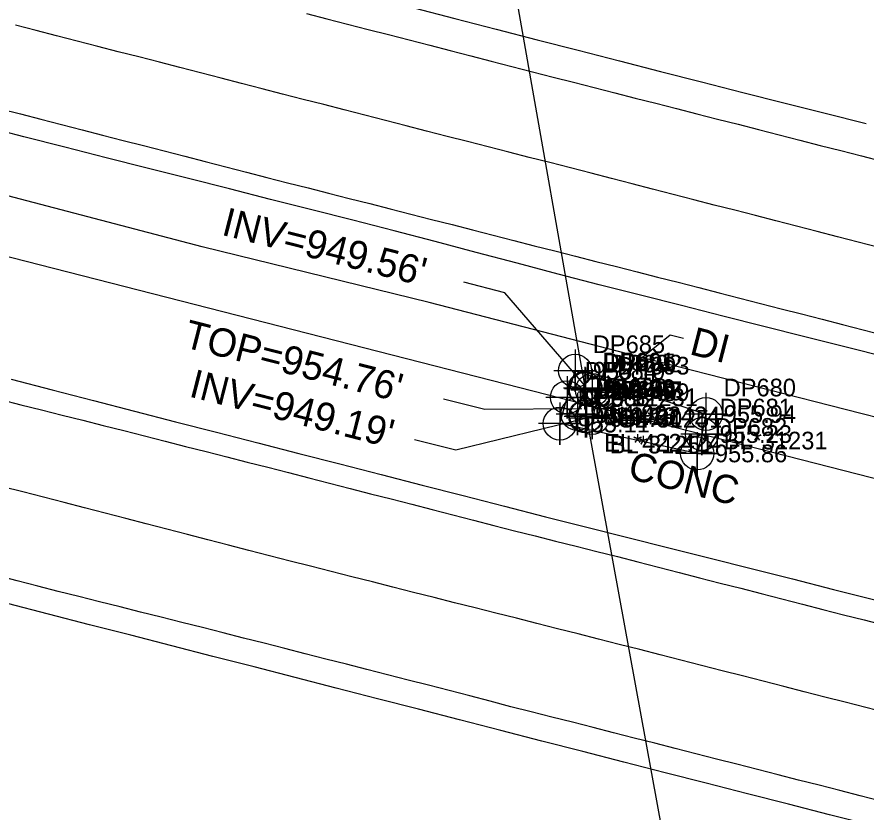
# Model space of a CAD drawing. Extents: x 1182322 to 1186765, y 572295 to 575411.
# Drawn here: x 1184083.8 to 1184203.8, y 574112 to 574224.4 of the extents above; entities that cross this region are included whole.
import ezdxf

# ---------------------------------------------------------------- set-up
doc = ezdxf.new("R2010")
doc.units = 0
for name, color, linetype in [('COGO Default Chain', 7, 'Continuous'), ('Exist Guardrail Cable Guide Rail', 7, 'Continuous'), ('Exist Horizontal Alignment', 7, 'Continuous'), ('Exist Roads EOP', 7, 'Continuous'), ('Exist Roads EOT', 7, 'Continuous'), ('Exist Structure Minor Drop Inlet', 7, 'Continuous'), ('Exist Structure Minor Drop Inlet Cogo Comment', 7, 'Continuous'), ('Exist Structure Minor Drop Inlet Cogo Elevation', 7, 'Continuous'), ('Exist Structure Minor Drop Inlet Cogo Number', 7, 'Continuous'), ('Exist Structure Minor Drop Inlet Cogo Point CELL', 7, 'Continuous'), ('Exist Structure Minor Drop Inlet Leader', 7, 'Continuous'), ('Exist Structure Minor Drop Inlet Text', 7, 'Continuous'), ('Exist Structure Minor Drop Inlet Top Elevation', 7, 'Continuous'), ('Exist Structure Minor Paved Ditch or Gutter', 7, 'Continuous'), ('Exist Structure Minor Paved Ditch or Gutter Cogo Comment', 7, 'Continuous'), ('Exist Structure Minor Paved Ditch or Gutter Cogo Elevation', 7, 'Continuous'), ('Exist Structure Minor Paved Ditch or Gutter Cogo Number', 7, 'Continuous'), ('Exist Structure Minor Paved Ditch or Gutter Cogo Point CELL', 7, 'Continuous'), ('Exist Structure Minor Paved Ditch or Gutter Text', 7, 'Continuous'), ('Exist Structure Minor Pipes RCP 24 Inch', 7, 'Continuous'), ('Exist Structure Minor Pipes RCP 24 Inch Cogo Comment', 7, 'Continuous'), ('Exist Structure Minor Pipes RCP 24 Inch Cogo Elevation', 7, 'Continuous'), ('Exist Structure Minor Pipes RCP 24 Inch Cogo Number', 7, 'Continuous'), ('Exist Structure Minor Pipes RCP 24 Inch Cogo Point CELL', 7, 'Continuous'), ('Exist Structure Minor Pipes RCP 24 Inch Invert', 7, 'Continuous')]:
    doc.layers.add(name, color=color, linetype=linetype)

msp = doc.modelspace()

# ---------------------------------------------------------------- linework, layer by layer
at = {"layer": 'COGO Default Chain'}
msp.add_line((1182528.88, 574588.22), (1185362.14, 573862.9), dxfattribs=at)
at = {"layer": 'Exist Guardrail Cable Guide Rail'}
msp.add_lwpolyline([(1184319.91, 574138.28), (1184282.46, 574147.69), (1184244.64, 574157.75), (1184203.05, 574168.29), (1184172.8, 574176.06), (1184142.06, 574184.01), (1184109.94, 574191.89), (1184074.72, 574201.12), (1184044.07, 574208.88), (1184009.19, 574217.87), (1183971.3, 574227.52), (1183932.85, 574237.24), (1183899.52, 574245.85), (1183861.53, 574255.44), (1183824.79, 574264.96), (1183790.01, 574273.64), (1183748.12, 574284.29), (1183724.74, 574289.7)], dxfattribs=at)
at = {"layer": 'Exist Horizontal Alignment'}
msp.add_line((1182528.88, 574588.22), (1185362.14, 573862.9), dxfattribs=at)
at = {"layer": 'Exist Roads EOP'}
for points in [[(1184139.88, 574225.65), (1184145.69, 574224.15), (1184151.5, 574222.66), (1184157.31, 574221.16), (1184163.12, 574219.67), (1184168.93, 574218.18), (1184174.75, 574216.69), (1184180.56, 574215.21), (1184186.37, 574213.72), (1184192.18, 574212.24), (1184198, 574210.78), (1184203.82, 574209.31)], [(1184206.8, 574176.22), (1184200.99, 574177.69), (1184195.17, 574179.16), (1184189.35, 574180.62), (1184183.54, 574182.09), (1184177.72, 574183.56), (1184171.9, 574185.03), (1184166.09, 574186.51), (1184160.28, 574188.03), (1184154.48, 574189.56), (1184148.68, 574191.09), (1184142.88, 574192.62), (1184137.08, 574194.14), (1184131.26, 574195.63), (1184125.45, 574197.11), (1184119.63, 574198.58), (1184113.82, 574200.06), (1184108, 574201.53), (1184102.19, 574203.01), (1184096.37, 574204.48), (1184090.56, 574205.96), (1184084.74, 574207.45), (1184078.93, 574208.94)], [(1184082.95, 574173.14), (1184088.76, 574171.64), (1184094.57, 574170.14), (1184100.38, 574168.64), (1184106.19, 574167.15), (1184112, 574165.66), (1184117.81, 574164.16), (1184123.62, 574162.67), (1184129.43, 574161.18), (1184135.24, 574159.69), (1184141.05, 574158.19), (1184146.87, 574156.7), (1184152.68, 574155.21), (1184158.49, 574153.72), (1184164.31, 574152.25), (1184170.12, 574150.78), (1184175.94, 574149.31), (1184181.76, 574147.84), (1184187.57, 574146.38), (1184193.39, 574144.91), (1184199.21, 574143.43), (1184205.02, 574141.94)], [(1184204.46, 574110.1), (1184198.64, 574111.58), (1184192.83, 574113.07), (1184187.02, 574114.55), (1184181.2, 574116.04), (1184175.39, 574117.52), (1184169.58, 574119.01), (1184163.77, 574120.5), (1184157.96, 574121.99), (1184152.15, 574123.49), (1184146.34, 574124.99), (1184140.53, 574126.48), (1184134.72, 574127.98), (1184128.91, 574129.47), (1184123.1, 574130.97), (1184117.29, 574132.47), (1184111.48, 574133.96), (1184105.67, 574135.45), (1184099.86, 574136.95), (1184094.04, 574138.44), (1184088.23, 574139.93), (1184082.42, 574141.43)]]:
    msp.add_lwpolyline(points, dxfattribs=at)
at = {"layer": 'Exist Roads EOT'}
for points in [[(1184124.68, 574224.85), (1184127.59, 574224.11), (1184130.5, 574223.37), (1184133.4, 574222.62), (1184136.31, 574221.88), (1184139.21, 574221.13), (1184142.12, 574220.39), (1184145.02, 574219.63), (1184147.93, 574218.88), (1184150.83, 574218.12), (1184153.74, 574217.37), (1184156.64, 574216.63), (1184159.55, 574215.88), (1184162.45, 574215.14), (1184165.36, 574214.39), (1184168.27, 574213.65), (1184171.17, 574212.91), (1184174.08, 574212.17), (1184176.99, 574211.43), (1184179.9, 574210.69), (1184182.8, 574209.95), (1184185.71, 574209.2), (1184188.61, 574208.45), (1184191.52, 574207.7), (1184194.42, 574206.96), (1184197.33, 574206.22), (1184200.24, 574205.48), (1184203.15, 574204.74), (1184206.05, 574203.99)], [(1184205.59, 574191.8), (1184202.68, 574192.55), (1184199.78, 574193.29), (1184196.87, 574194.04), (1184193.97, 574194.79), (1184191.06, 574195.54), (1184188.16, 574196.29), (1184185.25, 574197.04), (1184182.35, 574197.79), (1184179.44, 574198.54), (1184176.54, 574199.29), (1184173.63, 574200.04), (1184170.73, 574200.79), (1184167.83, 574201.54), (1184164.92, 574202.29), (1184162.01, 574203.03), (1184159.11, 574203.78), (1184156.2, 574204.52), (1184153.3, 574205.27), (1184150.39, 574206.01), (1184147.48, 574206.76), (1184144.58, 574207.5), (1184141.67, 574208.25), (1184138.77, 574208.99), (1184135.86, 574209.74), (1184132.95, 574210.49), (1184130.05, 574211.23), (1184127.14, 574211.98), (1184124.24, 574212.72), (1184121.33, 574213.47), (1184118.43, 574214.21), (1184115.52, 574214.97), (1184112.62, 574215.72), (1184109.71, 574216.47), (1184106.81, 574217.22), (1184103.9, 574217.97), (1184101, 574218.72), (1184098.09, 574219.47), (1184095.19, 574220.22), (1184092.29, 574220.97), (1184089.38, 574221.73), (1184086.48, 574222.48), (1184083.57, 574223.23)], [(1184081.34, 574211.41), (1184084.25, 574210.67), (1184087.16, 574209.93), (1184090.06, 574209.18), (1184092.97, 574208.43), (1184095.87, 574207.68), (1184098.78, 574206.93), (1184101.68, 574206.19), (1184104.59, 574205.44), (1184107.49, 574204.7), (1184110.4, 574203.95), (1184113.3, 574203.19), (1184116.21, 574202.44), (1184119.11, 574201.69), (1184122.02, 574200.94), (1184124.92, 574200.2), (1184127.83, 574199.46), (1184130.74, 574198.72), (1184133.65, 574197.98), (1184136.55, 574197.24), (1184139.46, 574196.5), (1184142.37, 574195.76), (1184145.28, 574195.02), (1184148.18, 574194.28), (1184151.09, 574193.54), (1184153.99, 574192.79), (1184156.9, 574192.04), (1184159.81, 574191.3), (1184162.71, 574190.56), (1184165.62, 574189.82), (1184168.53, 574189.08), (1184171.43, 574188.34), (1184174.34, 574187.6), (1184177.25, 574186.86), (1184180.15, 574186.11), (1184183.06, 574185.36), (1184185.96, 574184.61), (1184188.87, 574183.86), (1184191.78, 574183.12), (1184194.68, 574182.38), (1184197.59, 574181.63), (1184200.49, 574180.88), (1184203.4, 574180.14), (1184206.3, 574179.39)], [(1184081.43, 574170.29), (1184084.34, 574169.55), (1184087.25, 574168.82), (1184090.16, 574168.09), (1184093.07, 574167.37), (1184095.98, 574166.63), (1184098.89, 574165.89), (1184101.8, 574165.15), (1184104.7, 574164.4), (1184107.61, 574163.66), (1184110.52, 574162.92), (1184113.42, 574162.18), (1184116.33, 574161.44), (1184119.24, 574160.7), (1184122.14, 574159.96), (1184125.05, 574159.21), (1184127.95, 574158.46), (1184130.86, 574157.71), (1184133.76, 574156.96), (1184136.67, 574156.22), (1184139.58, 574155.47), (1184142.48, 574154.73), (1184145.39, 574153.98), (1184148.29, 574153.23), (1184151.2, 574152.48), (1184154.11, 574151.74), (1184157.01, 574151), (1184159.92, 574150.26), (1184162.83, 574149.53), (1184165.74, 574148.8), (1184168.65, 574148.07), (1184171.56, 574147.34), (1184174.46, 574146.58), (1184177.37, 574145.83), (1184180.27, 574145.08), (1184183.18, 574144.33), (1184186.08, 574143.59), (1184188.99, 574142.86), (1184191.9, 574142.12), (1184194.8, 574141.36), (1184197.71, 574140.61), (1184200.61, 574139.86), (1184203.52, 574139.11), (1184206.42, 574138.36)], [(1184206.69, 574125.98), (1184203.78, 574126.72), (1184200.87, 574127.47), (1184197.97, 574128.21), (1184195.06, 574128.96), (1184192.16, 574129.7), (1184189.25, 574130.45), (1184186.34, 574131.19), (1184183.44, 574131.94), (1184180.53, 574132.68), (1184177.63, 574133.43), (1184174.72, 574134.17), (1184171.81, 574134.92), (1184168.91, 574135.66), (1184166, 574136.4), (1184163.09, 574137.15), (1184160.19, 574137.88), (1184157.28, 574138.62), (1184154.37, 574139.35), (1184151.46, 574140.08), (1184148.55, 574140.82), (1184145.64, 574141.55), (1184142.73, 574142.29), (1184139.82, 574143.02), (1184136.92, 574143.75), (1184134.01, 574144.49), (1184131.1, 574145.22), (1184128.19, 574145.96), (1184125.28, 574146.7), (1184122.38, 574147.44), (1184119.47, 574148.2), (1184116.57, 574148.95), (1184113.66, 574149.7), (1184110.76, 574150.45), (1184107.86, 574151.21), (1184104.95, 574151.96), (1184102.05, 574152.71), (1184099.14, 574153.47), (1184096.24, 574154.22), (1184093.34, 574154.97), (1184090.43, 574155.72), (1184087.53, 574156.47), (1184084.62, 574157.21), (1184081.71, 574157.95)], [(1184205.9, 574113.5), (1184202.99, 574114.25), (1184200.09, 574114.99), (1184197.18, 574115.74), (1184194.27, 574116.48), (1184191.37, 574117.22), (1184188.46, 574117.96), (1184185.55, 574118.7), (1184182.65, 574119.45), (1184179.74, 574120.19), (1184176.83, 574120.93), (1184173.93, 574121.67), (1184171.02, 574122.41), (1184168.11, 574123.15), (1184165.21, 574123.9), (1184162.3, 574124.64), (1184159.39, 574125.38), (1184156.48, 574126.12), (1184153.58, 574126.85), (1184150.67, 574127.61), (1184147.77, 574128.37), (1184144.87, 574129.12), (1184141.96, 574129.88), (1184139.06, 574130.62), (1184136.15, 574131.36), (1184133.24, 574132.11), (1184130.34, 574132.85), (1184127.43, 574133.59), (1184124.52, 574134.33), (1184121.62, 574135.07), (1184118.71, 574135.82), (1184115.8, 574136.56), (1184112.9, 574137.3), (1184109.99, 574138.04), (1184107.08, 574138.77), (1184104.17, 574139.51), (1184101.26, 574140.23), (1184098.35, 574140.95), (1184095.44, 574141.68), (1184092.53, 574142.41), (1184089.62, 574143.16), (1184086.72, 574143.9), (1184083.81, 574144.65), (1184080.9, 574145.39)]]:
    msp.add_lwpolyline(points, dxfattribs=at)
at = {"layer": 'Exist Structure Minor Drop Inlet'}
msp.add_lwpolyline([(1184165.08, 574167.66), (1184164.12, 574167.9), (1184163.01, 574168.23), (1184164.03, 574171.9), (1184165.08, 574171.61), (1184166.11, 574171.32), (1184165.08, 574167.66)], dxfattribs=at)
at = {"layer": 'Exist Structure Minor Drop Inlet Cogo Point CELL'}
for points in [[(1184164.03, 574174.9), (1184164.03, 574168.9), (1184164.03, 574171.9), (1184167.03, 574171.9), (1184161.03, 574171.9)], [(1184165.08, 574174.61), (1184165.08, 574168.61), (1184165.08, 574171.61), (1184168.08, 574171.61), (1184162.08, 574171.61)], [(1184166.11, 574174.32), (1184166.11, 574168.32), (1184166.11, 574171.32), (1184169.11, 574171.32), (1184163.11, 574171.32)], [(1184163.01, 574171.23), (1184163.01, 574165.23), (1184163.01, 574168.23), (1184166.01, 574168.23), (1184160.01, 574168.23)], [(1184164.12, 574170.9), (1184164.12, 574164.9), (1184164.12, 574167.9), (1184167.12, 574167.9), (1184161.12, 574167.9)], [(1184165.08, 574170.66), (1184165.08, 574164.66), (1184165.08, 574167.66), (1184168.08, 574167.66), (1184162.08, 574167.66)]]:
    msp.add_lwpolyline(points, dxfattribs=at)
for centre in [(1184164.03, 574171.9), (1184165.08, 574171.61), (1184166.11, 574171.32), (1184163.01, 574168.23), (1184164.12, 574167.9), (1184165.08, 574167.66)]:
    msp.add_circle(centre, 2.34, dxfattribs=at)
at = {"layer": 'Exist Structure Minor Drop Inlet Leader'}
msp.add_lwpolyline([(1184165.39, 574170.74), (1184176.1, 574179.45), (1184177.98, 574178.97)], dxfattribs=at)
at = {"layer": 'Exist Structure Minor Paved Ditch or Gutter'}
msp.add_lwpolyline([(1184181.17, 574168.23), (1184180.6, 574165.4), (1184179.93, 574162.66), (1184160.52, 574166.88), (1184161.53, 574170.59), (1184162.67, 574174.35), (1184181.17, 574168.23)], dxfattribs=at)
at = {"layer": 'Exist Structure Minor Paved Ditch or Gutter Cogo Point CELL'}
for points in [[(1184162.67, 574177.35), (1184162.67, 574171.35), (1184162.67, 574174.35), (1184165.67, 574174.35), (1184159.67, 574174.35)], [(1184161.53, 574173.59), (1184161.53, 574167.59), (1184161.53, 574170.59), (1184164.53, 574170.59), (1184158.53, 574170.59)], [(1184181.17, 574171.23), (1184181.17, 574165.23), (1184181.17, 574168.23), (1184184.17, 574168.23), (1184178.17, 574168.23)], [(1184160.52, 574169.88), (1184160.52, 574163.88), (1184160.52, 574166.88), (1184163.52, 574166.88), (1184157.52, 574166.88)], [(1184180.6, 574168.4), (1184180.6, 574162.4), (1184180.6, 574165.4), (1184183.6, 574165.4), (1184177.6, 574165.4)], [(1184179.93, 574165.66), (1184179.93, 574159.66), (1184179.93, 574162.66), (1184182.93, 574162.66), (1184176.93, 574162.66)]]:
    msp.add_lwpolyline(points, dxfattribs=at)
for centre in [(1184162.67, 574174.35), (1184161.53, 574170.59), (1184181.17, 574168.23), (1184160.52, 574166.88), (1184180.6, 574165.4), (1184179.93, 574162.66)]:
    msp.add_circle(centre, 2.34, dxfattribs=at)
at = {"layer": 'Exist Structure Minor Pipes RCP 24 Inch'}
for p, q in [((1184164.16, 574171.79), (1184152.74, 574236.54)), ((1184181.41, 574074.49), (1184164.27, 574167.92))]:
    msp.add_line(p, q, dxfattribs=at)
at = {"layer": 'Exist Structure Minor Pipes RCP 24 Inch Cogo Point CELL'}
for points in [[(1184164.16, 574174.79), (1184164.16, 574168.79), (1184164.16, 574171.79), (1184167.16, 574171.79), (1184161.16, 574171.79)], [(1184164.27, 574170.92), (1184164.27, 574164.92), (1184164.27, 574167.92), (1184167.27, 574167.92), (1184161.27, 574167.92)]]:
    msp.add_lwpolyline(points, dxfattribs=at)
for centre in [(1184164.16, 574171.79), (1184164.27, 574167.92)]:
    msp.add_circle(centre, 2.34, dxfattribs=at)
at = {"layer": 'Exist Structure Minor Pipes RCP 24 Inch Invert'}
for points in [[(1184164.08, 574172.21), (1184152.76, 574185.37), (1184146.95, 574186.86)], [(1184163.63, 574168.97), (1184149.89, 574168.86), (1184144.07, 574170.35)], [(1184164.33, 574167.63), (1184145.79, 574163.11), (1184139.98, 574164.6)]]:
    msp.add_lwpolyline(points, dxfattribs=at)

# ---------------------------------------------------------------- texts
at = {"layer": 'Exist Structure Minor Drop Inlet Cogo Comment'}
for s, p in [('CL*31251', (1184168.61, 574166.32)), ('BL*31251', (1184167.58, 574162.66))]:
    msp.add_text(s, height=2.5, dxfattribs=at).set_placement(p)
at = {"layer": 'Exist Structure Minor Drop Inlet Cogo Elevation'}
for s, p in [('954.96', (1184166.53, 574170.65)), ('954.77', (1184167.58, 574170.36)), ('954.89', (1184168.61, 574170.07)), ('954.99', (1184165.51, 574166.98)), ('954.76', (1184166.62, 574166.65)), ('954.90', (1184167.58, 574166.41))]:
    msp.add_text(s, height=2.5, dxfattribs=at).set_placement(p)
at = {"layer": 'Exist Structure Minor Drop Inlet Cogo Number'}
for s, p in [('DP691', (1184166.53, 574174.4)), ('DP692', (1184167.58, 574174.11)), ('DP693', (1184168.61, 574173.82)), ('DP690', (1184165.51, 574170.73)), ('DP689', (1184166.62, 574170.4)), ('DP688', (1184167.58, 574170.16))]:
    msp.add_text(s, height=2.5, dxfattribs=at).set_placement(p)
at = {"layer": 'Exist Structure Minor Drop Inlet Text'}
msp.add_text('DI', height=4, rotation=345.6405, dxfattribs=at).set_placement((1184178.69, 574176.72))
at = {"layer": 'Exist Structure Minor Drop Inlet Top Elevation'}
msp.add_text("TOP=954.76'", height=4, rotation=345.6405, dxfattribs=at).set_placement((1184107.16, 574177.73))
at = {"layer": 'Exist Structure Minor Paved Ditch or Gutter Cogo Comment'}
for s, p in [('CL*31231', (1184165.17, 574169.35)), ('BL*31231', (1184183.67, 574163.23))]:
    msp.add_text(s, height=2.5, dxfattribs=at).set_placement(p)
at = {"layer": 'Exist Structure Minor Paved Ditch or Gutter Cogo Elevation'}
for s, p in [('955.10', (1184165.17, 574173.1)), ('955.12', (1184164.03, 574169.34)), ('955.94', (1184183.67, 574166.98)), ('955.11', (1184163.02, 574165.63)), ('955.23', (1184183.1, 574164.15)), ('955.86', (1184182.43, 574161.41))]:
    msp.add_text(s, height=2.5, dxfattribs=at).set_placement(p)
at = {"layer": 'Exist Structure Minor Paved Ditch or Gutter Cogo Number'}
for s, p in [('DP685', (1184165.17, 574176.85)), ('DP684', (1184164.03, 574173.09)), ('DP680', (1184183.67, 574170.73)), ('DP683', (1184163.02, 574169.38)), ('DP681', (1184183.1, 574167.9)), ('DP682', (1184182.43, 574165.16))]:
    msp.add_text(s, height=2.5, dxfattribs=at).set_placement(p)
at = {"layer": 'Exist Structure Minor Paved Ditch or Gutter Text'}
msp.add_text('CONC', height=4, rotation=345.6405, dxfattribs=at).set_placement((1184169.95, 574159.17))
at = {"layer": 'Exist Structure Minor Pipes RCP 24 Inch Cogo Comment'}
for s, p in [('BL*422424', (1184166.66, 574166.79)), ('EL*422424', (1184166.77, 574162.92))]:
    msp.add_text(s, height=2.5, dxfattribs=at).set_placement(p)
at = {"layer": 'Exist Structure Minor Pipes RCP 24 Inch Cogo Elevation'}
for s, p in [('949.56', (1184166.66, 574170.54)), ('949.19', (1184166.77, 574166.67))]:
    msp.add_text(s, height=2.5, dxfattribs=at).set_placement(p)
at = {"layer": 'Exist Structure Minor Pipes RCP 24 Inch Cogo Number'}
for s, p in [('DP695', (1184166.66, 574174.29)), ('DP694', (1184166.77, 574170.42))]:
    msp.add_text(s, height=2.5, dxfattribs=at).set_placement(p)
at = {"layer": 'Exist Structure Minor Pipes RCP 24 Inch Invert'}
for s, p in [("INV=949.56'", (1184112.54, 574193.61)), ("INV=949.19'", (1184107.95, 574170.74))]:
    msp.add_text(s, height=4, rotation=345.6405, dxfattribs=at).set_placement(p)

doc.saveas('drawing.dxf')
